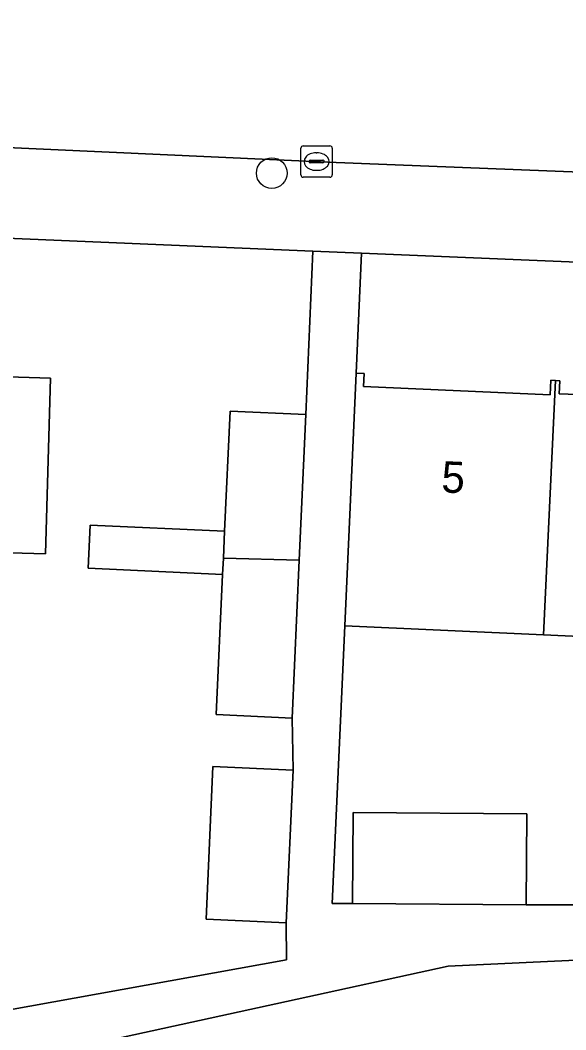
# Model space of a CAD drawing. Extents: x 160077 to 160948, y 386481 to 387498.
# Drawn here: x 160576.85 to 160594.27, y 386681.45 to 386713.69 of the extents above; entities that cross this region are included whole.
import ezdxf

# ---------------------------------------------------------------- set-up
doc = ezdxf.new("R2010")
doc.units = 0
for name, color, linetype in [('IMGEO_Boom', 7, 'Continuous'), ('IMGEO_Erf', 7, 'Continuous'), ('IMGEO_Kolk', 7, 'Continuous'), ('IMGEO_Pand', 7, 'Continuous'), ('IMGEO_Pand_nummerreeks', 7, 'Continuous'), ('IMGEO_Rijbaan_lokaal_open', 7, 'Continuous'), ('IMGEO_Voetpad_open', 7, 'Continuous')]:
    doc.layers.add(name, color=color, linetype=linetype)

msp = doc.modelspace()

# ---------------------------------------------------------------- linework, layer by layer
at = {"layer": 'IMGEO_Boom'}
msp.add_circle((160584.883, 386708.809), 0.489, dxfattribs=at)
at = {"layer": 'IMGEO_Erf'}
for points in [[(160583.112, 386691.517), (160583.314, 386695.996), (160579.022, 386696.19), (160579.084, 386697.568), (160583.377, 386697.374), (160583.55, 386701.207), (160585.97, 386701.098), (160586.189, 386706.321), (160574.9, 386706.795), (160565.277, 386707)], [(160605.613, 386705.506), (160587.743, 386706.256), (160587.582, 386702.424), (160587.836, 386702.413), (160587.817, 386701.999), (160593.775, 386701.73), (160593.796, 386702.193), (160593.938, 386702.187), (160594.081, 386702.18), (160594.062, 386701.762), (160599.756, 386701.544)], [(160562.444, 386704.374), (160561.757, 386682.36), (160575.615, 386681.927), (160585.352, 386683.684), (160585.343, 386684.872), (160582.786, 386684.988), (160583.006, 386689.861), (160585.563, 386689.746), (160585.534, 386691.408), (160583.112, 386691.517)], [(160599.568, 386693.789), (160593.564, 386694.061), (160587.216, 386694.348), (160586.815, 386685.489), (160587.459, 386685.484), (160587.481, 386688.388), (160593.033, 386688.346), (160593.011, 386685.442), (160594.611, 386685.442)], [(160596.599, 386677.441), (160596.859, 386683.778), (160590.518, 386683.487), (160585.352, 386682.36), (160577.456, 386680.637), (160577.409, 386679.381), (160587.176, 386678.997), (160587.075, 386676.42), (160577.308, 386676.804), (160578.878, 386670.063), (160582.758, 386670.009), (160582.777, 386670.009), (160582.54, 386664.36), (160582.425, 386661.598), (160580.436, 386661.556), (160581.591, 386656.538), (160587.64, 386656.538), (160587.486, 386651.864), (160587.433, 386650.24), (160585.361, 386650.24), (160592.917, 386640.202)]]:
    msp.add_lwpolyline(points, dxfattribs=at)
msp.add_lwpolyline([(160573.737, 386690.689), (160573.554, 386684.279), (160570.751, 386684.359), (160565.753, 386684.501), (160565.762, 386684.793), (160566.189, 386684.781), (160566.359, 386690.743), (160565.919, 386690.755), (160565.924, 386690.908), (160565.928, 386691.059), (160566.299, 386691.049), (160566.465, 386696.876), (160566.118, 386696.886), (160566.121, 386696.98), (160566.124, 386697.077), (160566.46, 386697.067), (160566.628, 386702.969), (160566.315, 386702.978), (160566.324, 386703.311), (160574.09, 386703.09), (160574.07, 386702.373), (160577.816, 386702.266), (160577.656, 386696.656), (160573.91, 386696.762)], close=True, dxfattribs=at)
at = {"layer": 'IMGEO_Kolk'}
for p, q in [((160585.813, 386708.751), (160585.813, 386709.603)), ((160585.888, 386709.677), (160586.74, 386709.677)), ((160586.814, 386709.603), (160586.814, 386708.751)), ((160586.301, 386709.457), (160586.326, 386709.457)), ((160586.072, 386709.171), (160586.072, 386709.183)), ((160586.51, 386709.134), (160586.112, 386709.134)), ((160586.115, 386709.22), (160586.513, 386709.22)), ((160586.556, 386709.183), (160586.556, 386709.171)), ((160586.74, 386708.677), (160585.888, 386708.677)), ((160586.324, 386708.897), (160586.299, 386708.897))]:
    msp.add_line(p, q, dxfattribs=at)
for points in [[(160585.813, 386708.751), (160585.813, 386709.603)], [(160585.888, 386709.677), (160586.74, 386709.677)], [(160586.814, 386709.603), (160586.814, 386708.751)], [(160586.74, 386708.677), (160585.888, 386708.677)]]:
    msp.add_lwpolyline(points, dxfattribs=at)
for centre, radius, start, end in [((160585.89, 386709.601), 0.0765, 91.552, 178.448), ((160585.89, 386709.601), 0.0765, 91.552, 178.448), ((160586.738, 386709.601), 0.0765, 1.552, 88.448), ((160586.738, 386709.601), 0.0765, 1.552, 88.448), ((160586.112, 386709.18), 0.0403, 85.8775, 175.7526), ((160586.109, 386709.17), 0.0366, 178.938, 274.7102), ((160586.513, 386709.177), 0.043, 264.8664, 352.4533), ((160586.517, 386709.182), 0.0386, 1.7309, 96.639), ((160585.89, 386708.753), 0.0765, 181.552, 268.448), ((160585.89, 386708.753), 0.0765, 181.552, 268.448), ((160586.738, 386708.753), 0.0765, 271.552, 358.448), ((160586.738, 386708.753), 0.0765, 271.552, 358.448)]:
    msp.add_arc(centre, radius, start, end, dxfattribs=at)
for centre, major_axis, ratio, start_param, end_param in [((160586.3, 386709.177), (-0.387, 0.002), 0.722429, 4.712389, 7.853982), ((160586.325, 386709.177), (-0.39, 0.002), 0.717154, 1.570796, 4.712389)]:
    msp.add_ellipse(centre, major_axis=major_axis, ratio=ratio, start_param=start_param, end_param=end_param, dxfattribs=at)
at = {"layer": 'IMGEO_Pand'}
for points in [[(160577.816, 386702.266), (160574.07, 386702.373), (160574.09, 386703.09), (160566.324, 386703.311), (160566.315, 386702.978), (160566.628, 386702.969), (160566.46, 386697.067), (160566.124, 386697.077), (160566.121, 386696.98), (160573.91, 386696.762), (160577.656, 386696.656)], [(160593.938, 386702.187), (160593.796, 386702.193), (160593.775, 386701.73), (160587.817, 386701.999), (160587.836, 386702.413), (160587.582, 386702.424), (160587.356, 386697.43), (160587.216, 386694.348), (160593.564, 386694.061)], [(160593.564, 386694.061), (160599.568, 386693.789), (160599.942, 386701.924), (160599.753, 386701.931), (160599.756, 386701.544), (160594.062, 386701.762), (160594.081, 386702.18), (160593.938, 386702.187)], [(160585.97, 386701.098), (160583.55, 386701.207), (160583.377, 386697.374), (160583.338, 386696.516), (160585.761, 386696.448)], [(160583.377, 386697.374), (160579.084, 386697.568), (160579.022, 386696.19), (160583.314, 386695.996), (160583.338, 386696.516)], [(160585.761, 386696.448), (160583.338, 386696.516), (160583.314, 386695.996), (160583.112, 386691.517), (160585.534, 386691.408)], [(160585.563, 386689.746), (160583.006, 386689.861), (160582.786, 386684.988), (160585.343, 386684.872)], [(160593.033, 386688.346), (160587.481, 386688.388), (160587.459, 386685.484), (160593.011, 386685.442)]]:
    msp.add_lwpolyline(points, close=True, dxfattribs=at)
at = {"layer": 'IMGEO_Rijbaan_lokaal_open'}
msp.add_lwpolyline([(160568.739, 386709.981), (160586.668, 386709.162), (160606.031, 386708.388), (160606.312, 386715.396)], dxfattribs=at)
at = {"layer": 'IMGEO_Voetpad_open'}
for points in [[(160565.277, 386707), (160574.9, 386706.795), (160586.189, 386706.321), (160587.743, 386706.256), (160605.613, 386705.506), (160606.031, 386708.388), (160586.668, 386709.162), (160568.739, 386709.981)], [(160594.611, 386685.442), (160593.011, 386685.442), (160587.459, 386685.484), (160586.815, 386685.489), (160587.216, 386694.348), (160587.356, 386697.43), (160587.582, 386702.424), (160587.743, 386706.256), (160586.189, 386706.321), (160585.97, 386701.098), (160585.761, 386696.448), (160585.534, 386691.408), (160585.563, 386689.746), (160585.343, 386684.872), (160585.352, 386683.684), (160575.615, 386681.927)], [(160577.456, 386680.637), (160585.352, 386682.36), (160590.518, 386683.487), (160596.859, 386683.778)]]:
    msp.add_lwpolyline(points, dxfattribs=at)

# ---------------------------------------------------------------- texts
at = {"layer": 'IMGEO_Pand_nummerreeks'}
msp.add_text('5', height=1, rotation=357.6226, dxfattribs=at).set_placement((160590.287, 386698.615))

doc.saveas('drawing.dxf')
